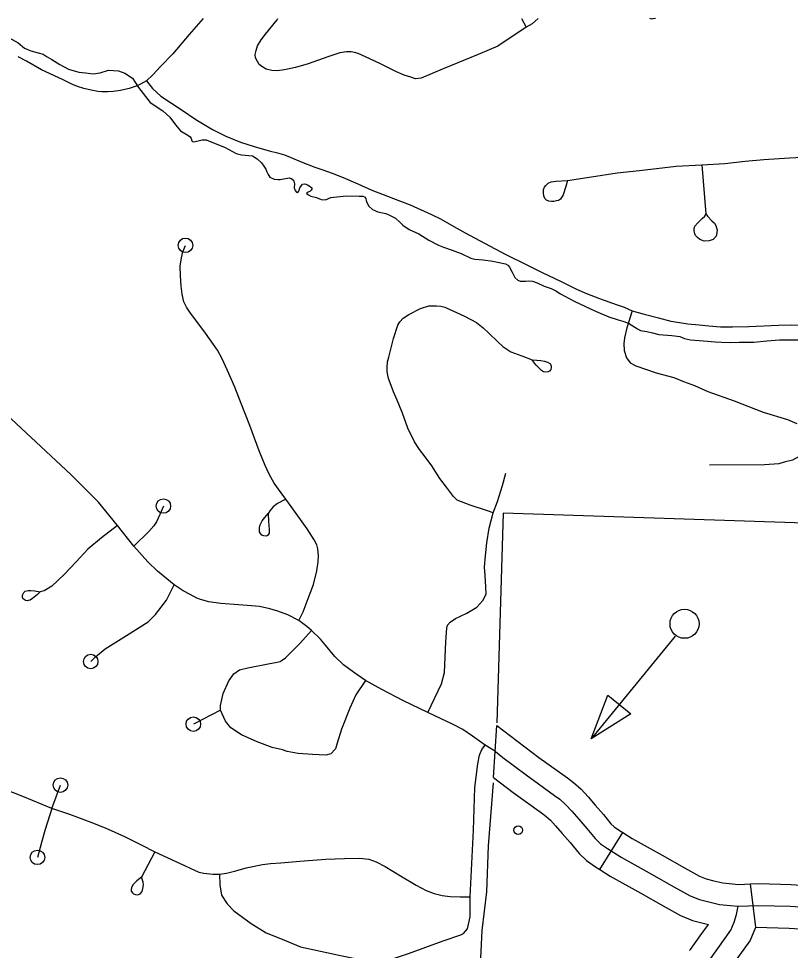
# Model space of a CAD drawing. Extents: x 653372 to 905732, y 627442 to 787275.
# Drawn here: x 670865 to 673522, y 784069 to 787275 of the extents above; entities that cross this region are included whole.
import ezdxf

# ---------------------------------------------------------------- set-up
doc = ezdxf.new("R2010")
doc.units = 0
for name, color, linetype in [('32', 7, 'Continuous'), ('33', 7, 'Continuous'), ('34', 7, 'Continuous'), ('35', 7, 'Continuous'), ('56', 7, 'Continuous'), ('6', 7, 'Continuous')]:
    doc.layers.add(name, color=color, linetype=linetype)

msp = doc.modelspace()

# ---------------------------------------------------------------- linework, layer by layer
at = {"layer": '32'}
for p, q in [((672499.8, 784663.1), (672511, 784842.8)), ((672865.5, 784346.8), (672945.3, 784473.8)), ((673402.9, 784148.6), (673384.7, 784297.2))]:
    msp.add_line(p, q, dxfattribs=at)
for points in [[(672511, 784842.8), (672656.5, 784732.7), (672754.9, 784662.2), (672775.8, 784646.3), (672801.9, 784623.1), (672826, 784596.8), (672850.3, 784568.6), (672878.2, 784535.9), (672904.4, 784504.4), (672915.7, 784493.7), (672933.7, 784481.1), (672945.3, 784473.8)], [(672507, 784752.4), (672532.3, 784732.6), (672612.1, 784672.3), (672710.4, 784601.8), (672728.1, 784588.4), (672749.2, 784569.6), (672769.9, 784547), (672793.3, 784519.7), (672820.8, 784487.5), (672849.6, 784453), (672868.1, 784435.5), (672892.2, 784418.6), (672939.8, 784388.7), (673044.2, 784331.2), (673120.5, 784286.8), (673176.5, 784256.6), (673208.8, 784243), (673240.9, 784235), (673277.5, 784226.7), (673315.6, 784222.4), (673341.9, 784220.4), (673413.3, 784223.3), (673521.2, 784220.1), (673830, 784199.8)], [(672499.8, 784663.1), (672567.6, 784611.9), (672665.8, 784541.5), (672680.4, 784530.4), (672696.5, 784516.1), (672713.8, 784497.2), (672736.4, 784470.9), (672763.5, 784439.2), (672794.8, 784401.6), (672820.5, 784377.2), (672850.6, 784356.1), (672865.5, 784346.8)], [(672945.3, 784473.8), (672977.9, 784453.3), (673081.1, 784396.4), (673157.1, 784352.3), (673208.9, 784324.4), (673232.6, 784314.4), (673258.2, 784307.9), (673290, 784300.8), (673322.6, 784297), (673343.1, 784295.5), (673384.7, 784297.2)], [(672865.5, 784346.8), (672901.7, 784324), (673007.2, 784265.9), (673083.8, 784221.3), (673144.1, 784188.9), (673184.9, 784171.7), (673239.7, 784157.9)], [(673384.7, 784297.2), (673412.9, 784298.4), (673524.8, 784295), (673834.4, 784274.7), (673918.7, 784270.4)], [(672421.4, 783355.8), (672461.3, 783383.4), (672520.3, 783417.6), (672565.8, 783440), (672620.8, 783457.7), (672657.3, 783472.4), (672694.8, 783493.3), (672730, 783521.2), (672773.5, 783564.8), (672869.9, 783675.3), (672925.3, 783740.9), (672990.6, 783808.4), (673037.6, 783852.7), (673074.6, 783885), (673119.7, 783921.5), (673165.6, 783958.8), (673202.6, 783990.2), (673235.2, 784023.5), (673272.4, 784074.8), (673317.4, 784137.6), (673328.8, 784165.4), (673336.6, 784192.4), (673341.9, 784220.4)], [(673174.4, 784068.5), (673177.8, 784072), (673211.6, 784118.6), (673239.7, 784157.9)], [(673281.5, 783963.5), (673292.7, 783975), (673333.3, 784030.9), (673383.5, 784101.1), (673402.9, 784148.6)], [(673402.9, 784148.6), (673517.6, 784145.1), (673825.7, 784124.9), (673911.2, 784120.6)]]:
    msp.add_lwpolyline(points, dxfattribs=at)
at = {"layer": '33'}
for points in [[(671501, 787274.7), (671451.9, 787220), (671395.6, 787153.9), (671354, 787109.8), (671327.6, 787081.2), (671305.7, 787061.1), (671285.1, 787049.2), (671273.4, 787043.2), (671246.3, 787033.8), (671216.4, 787027.6), (671190.7, 787023.9), (671172.2, 787022.6), (671151.7, 787022.5), (671137.7, 787023.6), (671115.5, 787028.1), (671089.4, 787034.6), (671067.9, 787041.7), (671048.3, 787048.7), (671016.2, 787065), (670944.4, 787099.1), (670892.9, 787128.1), (670863.7, 787143.7)], [(671829.4, 785203.9), (671844.4, 785233), (671862.2, 785278.9), (671880, 785327.6), (671891.7, 785375), (671896, 785405.7), (671898, 785426.6), (671895.3, 785449.9), (671891.6, 785463.9), (671882.6, 785481.2), (671859.1, 785518.8), (671803.4, 785595.6), (671785, 785621.6), (671768.6, 785642.8), (671745, 785676.3), (671728.2, 785707.5), (671714.1, 785737.3), (671693.7, 785787.1), (671661.5, 785874.2), (671631.7, 785950.9), (671609.4, 786006.9), (671584.5, 786064.2), (671565.3, 786105.8), (671549.8, 786134.3), (671508.5, 786191.9), (671478.9, 786232.4), (671457.3, 786261.1), (671443.5, 786282), (671434.5, 786300), (671428.5, 786326.8), (671424.5, 786354.3), (671422.8, 786389.2), (671421.1, 786422.7), (671425.4, 786451.3), (671430.1, 786472.3), (671439.7, 786494.6)], [(672507, 784752.4), (672471.5, 784774.9), (672427.9, 784805.9), (672393.9, 784828), (672361.1, 784846.3), (672273.6, 784887.2), (672189.9, 784926.7), (672115.8, 784965.9), (672059.2, 784997.7), (672017.7, 785025.3), (671983.1, 785051.6), (671954.3, 785080), (671921.5, 785119.2), (671904, 785139.2), (671873.8, 785169.3), (671857, 785182.8), (671829.4, 785203.9), (671792.4, 785223.1), (671758, 785235.7), (671730.6, 785243.6), (671694.8, 785252.1), (671667.2, 785254.2), (671621.8, 785258.1), (671561.8, 785262.1), (671519.8, 785268.1), (671491.7, 785276), (671478.4, 785280.7), (671455.7, 785292.8), (671431.5, 785306.2), (671400.7, 785326.5), (671342.8, 785373), (671310.4, 785405.1), (671262.4, 785459.6), (671205.7, 785530.6), (671140, 785610.7), (671099.3, 785651.8), (671044.5, 785706.2), (670651, 786071.6)], [(671363.6, 785597.5), (671351.8, 785568.4), (671339.4, 785543.5), (671330.8, 785529.4), (671313.1, 785509.5), (671262.4, 785459.6)], [(671205.7, 785530.6), (671150.8, 785487.7), (671103.8, 785448.8), (671063.6, 785405.6), (671022, 785361.8), (670979.1, 785322.1), (670953.7, 785305.2), (670938.9, 785302.3)], [(670938.9, 785302.3), (670930.8, 785293.6), (670913.3, 785279.5), (670904.6, 785273.2), (670898.4, 785272.1), (670894.3, 785271.2), (670889.9, 785272), (670885.1, 785274.2), (670880.2, 785279.1), (670878.3, 785283.6), (670878.8, 785291.1), (670881, 785295.8), (670883.5, 785300.2), (670887.8, 785304.5), (670898.4, 785306.9), (670907.7, 785307.3), (670920.9, 785305.9), (670938.9, 785302.3)], [(671765.4, 785062.6), (671783.5, 785075.7), (671832.8, 785124.8), (671873.8, 785169.3)], [(672273.6, 784887.2), (672320.8, 784986.2)], [(672419.3, 784218.1), (672419.8, 784253), (672431.3, 784482.7), (672436.2, 784629), (672446.1, 784710.4), (672451.6, 784740), (672460.2, 784759.2), (672471.5, 784774.9)], [(671334.2, 784408), (671288.6, 784320.9)], [(671311, 784419.3), (671334.2, 784408), (671406.9, 784374.7), (671485.9, 784338), (671503, 784334.6), (671533.7, 784330.2), (671556.6, 784330.7), (671580.8, 784334.5), (671612.5, 784342.2), (671648.2, 784352), (671704.4, 784364), (671732, 784367.8), (671767.5, 784369.6), (671833.5, 784375.6), (671922.4, 784382.1), (671987.4, 784384.7), (672039.5, 784385.4), (672071.4, 784382.8), (672096.3, 784373.4), (672127.3, 784357.6), (672180.1, 784325.1), (672233.5, 784292.6), (672268.4, 784274.4), (672295.6, 784263.9), (672322.8, 784257.9), (672351.2, 784253.6), (672384.9, 784252.6), (672419.8, 784253)]]:
    msp.add_lwpolyline(points, dxfattribs=at)
msp.add_circle((671363.6, 785597.5), 25, dxfattribs=at)
at = {"layer": '34'}
for points in [[(672612.6, 787245.6), (672515.2, 787180.5), (672446.8, 787151.7), (672327, 787101.6), (672251.5, 787070), (672231.5, 787067.7), (672215.8, 787073.1), (672192.1, 787079.8), (672166.1, 787091.7), (672110.8, 787119.3), (672058.8, 787143.2), (672034.3, 787154.9), (672021.5, 787158.2), (672010.1, 787160.1), (671994.2, 787160.1), (671970.8, 787157.3), (671929.6, 787143.6), (671861.6, 787119.3), (671818.6, 787106.7), (671780, 787098.9), (671755, 787095.6), (671737.4, 787095.7), (671717.2, 787100.7), (671703, 787109.6), (671693.8, 787117.4), (671687.2, 787127), (671680.6, 787140.1), (671680, 787151.6), (671683.3, 787165.4), (671687.8, 787181.7), (671700, 787201.7), (671715.4, 787221.6), (671755.1, 787271.1), (671757.7, 787274.7)], [(672596.2, 787274.7), (672612.6, 787245.6), (672613.7, 787247.1)], [(672654.2, 787274.7), (672633.3, 787257), (672612.6, 787245.6)], [(673057.6, 787274.7), (673057.4, 787274.7), (673047.6, 787273.6), (673043.4, 787273.4), (673038.3, 787274.7)], [(671305.7, 787061.1), (671326.7, 787034.2), (671355.3, 787007.8), (671428, 786960.2), (671475.5, 786927.5), (671532.7, 786893.1), (671578, 786870.7), (671628.5, 786849.4), (671676.6, 786834.5), (671728, 786820.2), (671756.8, 786813.2), (671780.2, 786806.1), (671799.8, 786797.9), (671838.2, 786781.4), (671885, 786764), (671912.2, 786754.2), (671944.5, 786743), (671983, 786727.8), (672032.8, 786705.8), (672081.4, 786684.6), (672120.6, 786670), (672171.1, 786649.9), (672212.8, 786634), (672286.2, 786601.1), (672317.7, 786586.1), (672355.4, 786563.8), (672402.6, 786537.5), (672469.2, 786501.6), (672542.2, 786463), (672614.3, 786427.2), (672667.8, 786401.3), (672732.7, 786370), (672785.6, 786344.1), (672820.3, 786329), (672865.2, 786311.7), (672925.9, 786290), (672949.9, 786282), (672976.8, 786269.4)], [(672755.3, 786717.3), (672837.4, 786730.1), (672925.4, 786743.8), (673002.8, 786752.4), (673129, 786767.1), (673217.4, 786772.1), (673296.5, 786776.8), (673366.1, 786784.5), (673430.5, 786790.2), (673519.5, 786795.7), (673604.5, 786800.2), (673658.3, 786804), (673735.4, 786813.2), (673805.2, 786818.1), (673851.2, 786824.9), (673858.5, 786826.6)], [(673217.4, 786772.1), (673231.3, 786603)], [(672755.3, 786717.3), (672749.1, 786696.6), (672740.1, 786668.6), (672730.9, 786654), (672723.4, 786649.2), (672717.3, 786647.3), (672707.8, 786645.6), (672699.4, 786645.5), (672690.7, 786647.1), (672682.7, 786650.4), (672677.1, 786656), (672672.7, 786664.9), (672671.6, 786675), (672672.3, 786686.4), (672675.6, 786694.8), (672679.8, 786700.7), (672688.4, 786708.2), (672698.4, 786712.9), (672714.3, 786715.5), (672755.3, 786717.3)], [(673231.3, 786603), (673236.5, 786594.7), (673251.8, 786578.5), (673260.3, 786571.1), (673265, 786562.8), (673268, 786554.6), (673269.4, 786547.4), (673269.1, 786538.2), (673266.6, 786526.3), (673255.9, 786515.2), (673249.8, 786512.1), (673242.7, 786509.6), (673224.7, 786509), (673219.9, 786510.8), (673210.7, 786514.9), (673202.7, 786521.1), (673195.3, 786528.4), (673193.3, 786533.9), (673190.4, 786544.9), (673190.6, 786552), (673193, 786560.6), (673203.2, 786572.3), (673218.3, 786586.5), (673227.8, 786595), (673231.3, 786603), (673231.3, 786603)], [(672499.1, 785574.3), (672479.8, 785581.2), (672419.2, 785600.9), (672374.6, 785617.6), (672362.2, 785630.7), (672341.8, 785657.7), (672314.8, 785692.5), (672288, 785735.8), (672264.3, 785766.3), (672244.7, 785792.4), (672227.6, 785818.5), (672205.2, 785865.1), (672187.2, 785916.6), (672168.1, 785962.3), (672155.4, 785990.7), (672147.5, 786012.2), (672138.9, 786036.2), (672134.5, 786059.3), (672134.1, 786073.8), (672134.7, 786094.2), (672139.4, 786109.4), (672155.4, 786173.6), (672170.4, 786220.4), (672177.1, 786231.3), (672189.3, 786243.6), (672208.9, 786257.1), (672249, 786277.2), (672277.3, 786286.1), (672303.7, 786287), (672318.6, 786285.7), (672332.1, 786282.3), (672399.6, 786251.4), (672440.9, 786229.3), (672464.6, 786210.7), (672484.5, 786192.7), (672514.6, 786162), (672532.4, 786147), (672560.2, 786128.3), (672597.6, 786114.4), (672633.3, 786100.6)], [(672976.8, 786269.4), (672958.7, 786211.1), (672950.6, 786176.8), (672948.5, 786157.3), (672949.7, 786132.4), (672957.3, 786107.2), (672970.2, 786090.8), (672990.3, 786080), (673059.9, 786056.2), (673120.8, 786039.7), (673153.6, 786025.9), (673191.5, 786012), (673237.8, 785992), (673328.8, 785959.3), (673428, 785921.1), (673511.6, 785894.9), (673543.8, 785881.2)], [(672976.8, 786269.4), (673018.1, 786257.6), (673068.4, 786245.6), (673110.3, 786234), (673133, 786230.3), (673168.6, 786224.8), (673207.6, 786220.6), (673241.3, 786217.6), (673281.4, 786214.4), (673323.1, 786213.7), (673378.7, 786215.5), (673481.3, 786219.8), (673526.1, 786221.5), (673578.1, 786220.4), (673644.2, 786222.4), (673674.9, 786224.8)], [(672633.3, 786100.6), (672649, 786099.5), (672662.6, 786098.7), (672675.3, 786096.2), (672685.8, 786092.9), (672693.7, 786088.4), (672696.6, 786085.3), (672697.4, 786082.7), (672698.1, 786079.3), (672698.4, 786074.2), (672697.3, 786067.4), (672692.9, 786061.6), (672688.2, 786058.8), (672680.1, 786058.6), (672672.5, 786059.7), (672665.8, 786063.7), (672656.7, 786072.5), (672647.2, 786082.1), (672641.5, 786089.5), (672633.3, 786100.6)], [(673626.8, 785829.1), (673582.6, 785790.2), (673552, 785767.8), (673529, 785755.4), (673501.1, 785748.2), (673482, 785742.2), (673433, 785739.3), (673244, 785737.7)], [(672320.8, 784986.2), (672331.3, 785025), (672336.2, 785130.3), (672339.3, 785177), (672342.1, 785187.1), (672351, 785197.9), (672369.2, 785210.1), (672408, 785228.5), (672442.6, 785249.6), (672463.7, 785271.9), (672474.6, 785293.7), (672473.6, 785319.3), (672471.4, 785358.4), (672468.9, 785387.4), (672472.6, 785426.4), (672476.5, 785470.6), (672485.6, 785521.1), (672499.1, 785574.3), (672513.9, 785613), (672530.9, 785668.6), (672542.3, 785710.3)], [(671785, 785621.6), (671756.9, 785606.2), (671741.5, 785595.2), (671729.7, 785581.4), (671724.1, 785571.4)], [(671724.1, 785571.4), (671725.7, 785544.4), (671728.1, 785516.3), (671727.3, 785503.7), (671722.2, 785495.7), (671717.7, 785493.4), (671709.6, 785494.9), (671702.7, 785497.5), (671697.6, 785503.4), (671694.5, 785509.1), (671693.9, 785515.7), (671694.6, 785523), (671696.9, 785532.3), (671704.2, 785547.1), (671712.3, 785557.9), (671724.1, 785571.4)], [(671113.4, 785062.5), (671129.6, 785078.4), (671163.2, 785106.1), (671236.3, 785152.4), (671310.8, 785198.7), (671336.1, 785223.9), (671374.5, 785274), (671400.7, 785326.5)], [(672059.2, 784997.7), (672025.6, 784948.2), (672005.1, 784901.6), (671977, 784830.1), (671961.8, 784781.3), (671956.5, 784761.7), (671939.6, 784745.1), (671923, 784740.1), (671877.4, 784742.4), (671827.6, 784746.4), (671790.2, 784753), (671773.5, 784758.5), (671737.5, 784767.1), (671686, 784786.2), (671632.1, 784810.4), (671596, 784834.7), (671577.5, 784857.8), (671560.3, 784894.8), (671560.7, 784910.9), (671569.5, 784953), (671588.5, 784995.5), (671606.3, 785020.2), (671625.9, 785034), (671654.1, 785040.6), (671724.8, 785054.2), (671755.7, 785060.1), (671765.4, 785062.6)], [(671560.3, 784894.8), (671466.7, 784847)], [(671311, 784419.3), (671231.1, 784458.7), (671164.7, 784489.3), (671115.3, 784508.1), (671041.8, 784535.5), (670979.5, 784556.9), (670879.4, 784597.5), (670723.7, 784658.5)], [(670979.5, 784556.9), (671009.2, 784637.3)], [(670979.5, 784556.9), (670956.9, 784484.7), (670943.9, 784439.5), (670930.1, 784388.5)], [(671288.6, 784320.9), (671272.1, 784308.2), (671259.3, 784295), (671253.5, 784284.9), (671252.4, 784277.3), (671253.1, 784272.2), (671256.8, 784266.6), (671260.9, 784262.6), (671268.1, 784260.3), (671276.1, 784259.6), (671283.5, 784263.2), (671290.1, 784271.1), (671293.4, 784281.6), (671294.6, 784293.9), (671294.4, 784303.3), (671288.6, 784320.9)], [(671556.6, 784330.7), (671558.3, 784294.3), (671564.1, 784258.5), (671582.7, 784228.1), (671606.1, 784204.4), (671665.7, 784161.2), (671717.5, 784128.7), (671766.3, 784108.8), (671835.5, 784080.3), (671973.6, 784050.9), (672074.1, 784030.6), (672101.6, 784028.7), (672131.6, 784032.4), (672207, 784057.7), (672326.6, 784101.2), (672387, 784122.3), (672396.3, 784126.7), (672410.5, 784142.3), (672419.8, 784183.4), (672419.3, 784218.1)]]:
    msp.add_lwpolyline(points, dxfattribs=at)
for centre in [(671439.7, 786494.6), (671113.4, 785062.5), (671466.7, 784847), (671009.2, 784637.3), (670930.1, 784388.5)]:
    msp.add_circle(centre, 25, dxfattribs=at)
at = {"layer": '35'}
for points in [[(670664.1, 787274.7), (670707, 787261.3), (670760.8, 787240.1), (670821.9, 787214.6), (670863.5, 787191.1), (670885.1, 787173.4), (670907.5, 787164), (670933.1, 787156.5), (670950, 787151.9), (670963.7, 787143.7), (670979.4, 787134.5), (671007.7, 787116.6), (671036.7, 787101.3), (671072, 787090.4), (671095.6, 787088.2), (671121.6, 787084.8), (671146.4, 787087.7), (671174.5, 787097.2), (671209.6, 787095.6), (671231, 787087.3), (671256.8, 787069.5), (671278.2, 787037.6)], [(671278.2, 787037.6), (671318.6, 786986.6), (671362.1, 786957.5), (671386.2, 786936.1), (671405.1, 786909.7), (671422, 786889.1), (671447.3, 786873.9), (671455.4, 786867.5), (671458.8, 786861.7), (671461.7, 786854.4), (671464.2, 786852.2), (671467.8, 786851.1), (671483.9, 786854.7), (671497.4, 786857.4), (671510.8, 786858.1), (671576.2, 786831.4)], [(671576.2, 786831.4), (671613.7, 786810.7), (671632.6, 786805.5), (671657.4, 786803.7), (671670.7, 786802.2), (671686.9, 786792.5), (671701, 786778.1), (671709.9, 786767.5), (671716.8, 786756.5), (671719.6, 786747.6), (671724.5, 786738.2), (671730.4, 786729.2), (671744.7, 786722.6), (671759.1, 786721.7), (671765.7, 786720.8)], [(671765.7, 786720.8), (671797, 786726.8), (671803.6, 786725.1), (671806.6, 786722.4), (671813.1, 786715), (671814.4, 786705.7), (671814, 786692.8), (671816.8, 786683.4), (671821.8, 786678.1), (671826.4, 786676.9), (671829.6, 786680.5), (671833.1, 786692.7), (671842.2, 786705.4), (671850.5, 786706.1), (671860.2, 786702.8), (671869.3, 786697.3), (671874.4, 786693), (671874.7, 786687.4), (671872.5, 786684.3), (671867.3, 786680.4), (671858.4, 786677), (671856.2, 786673.5), (671862.8, 786668.6), (671871.4, 786664.2), (671890.9, 786659.5), (671907.2, 786651.8)], [(671907.2, 786651.8), (671921.2, 786651.1), (671940.6, 786659.3), (671992.3, 786665.5), (672037.7, 786663.6), (672050.6, 786663.8), (672056.2, 786661.5), (672060.1, 786655.7), (672062, 786649), (672064.4, 786642.2), (672070.7, 786629.1), (672083.8, 786618.4), (672101.6, 786610.1), (672117.4, 786606), (672129.8, 786604.1), (672144, 786597.5), (672162.3, 786588.2), (672177.4, 786574.8), (672187.9, 786564.2), (672210.1, 786549.1), (672243.2, 786534.1), (672277.6, 786512.5), (672310.1, 786495.5), (672328, 786488.8), (672358.1, 786478.1), (672389.2, 786466.3), (672421.4, 786450.6), (672436.2, 786447.1), (672464.5, 786444.2), (672497.4, 786439.6), (672541, 786430.5), (672549.6, 786426.6), (672555.1, 786419.3), (672564.4, 786402.5), (672573.1, 786384.1), (672583.7, 786374.5), (672591.3, 786371.7), (672609.6, 786371.2)], [(672609.6, 786371.2), (672619.9, 786371.9), (672634.3, 786371.4), (672649.8, 786365.6), (672674, 786354.1), (672699, 786345.7), (672714.2, 786338.4), (672730.2, 786327.3), (672746, 786319.9), (672780.3, 786301.6), (672851.3, 786268.3), (672897.3, 786248.2), (672929, 786238.6), (672945.3, 786234.2), (672965.2, 786226.3)], [(672965.2, 786226.3), (672995.6, 786207.3), (673006.2, 786201.3), (673027.8, 786198.1), (673047.3, 786193.9), (673069.3, 786188.1), (673114.2, 786184.1), (673142, 786180.7), (673157.8, 786174), (673177.7, 786169.3), (673222.5, 786166.4), (673263.2, 786162.6), (673284.3, 786161), (673315.2, 786160), (673345.2, 786161.2), (673396.7, 786161.2), (673440.7, 786165.8), (673484.2, 786169.7), (673563.1, 786169.9), (673614, 786164.2), (673633.1, 786164.2), (673655.4, 786168.7), (673666.8, 786174.7)]]:
    msp.add_lwpolyline(points, dxfattribs=at)
at = {"layer": '56'}
for p, q in [((672836.4, 784796.1), (672893.6, 784946.9)), ((672893.6, 784946.9), (672972.6, 784882.4)), ((672972.6, 784882.4), (672836.4, 784796.1))]:
    msp.add_line(p, q, dxfattribs=at)
msp.add_lwpolyline([(673125, 785149.9), (672836.4, 784796.1)], dxfattribs=at)
for centre, radius in [((673157.6, 785192.4), 50), ((672585.3, 784481.9), 15)]:
    msp.add_circle(centre, radius, dxfattribs=at)
at = {"layer": '6'}
for points in [[(676379.6, 784406.7), (676244.7, 784412.5), (675804.8, 784431.3), (675341.1, 784452.6), (675147.6, 784459.5), (675199.4, 785484.8), (672532.7, 785573.2), (672511.2, 784852)], [(672498.4, 784644.9), (672481.1, 784428.3), (672476.1, 784270.4), (672460.1, 784136.4), (672452.9, 783995), (672427.2, 783474.3)]]:
    msp.add_lwpolyline(points, dxfattribs=at)

doc.saveas('drawing.dxf')
